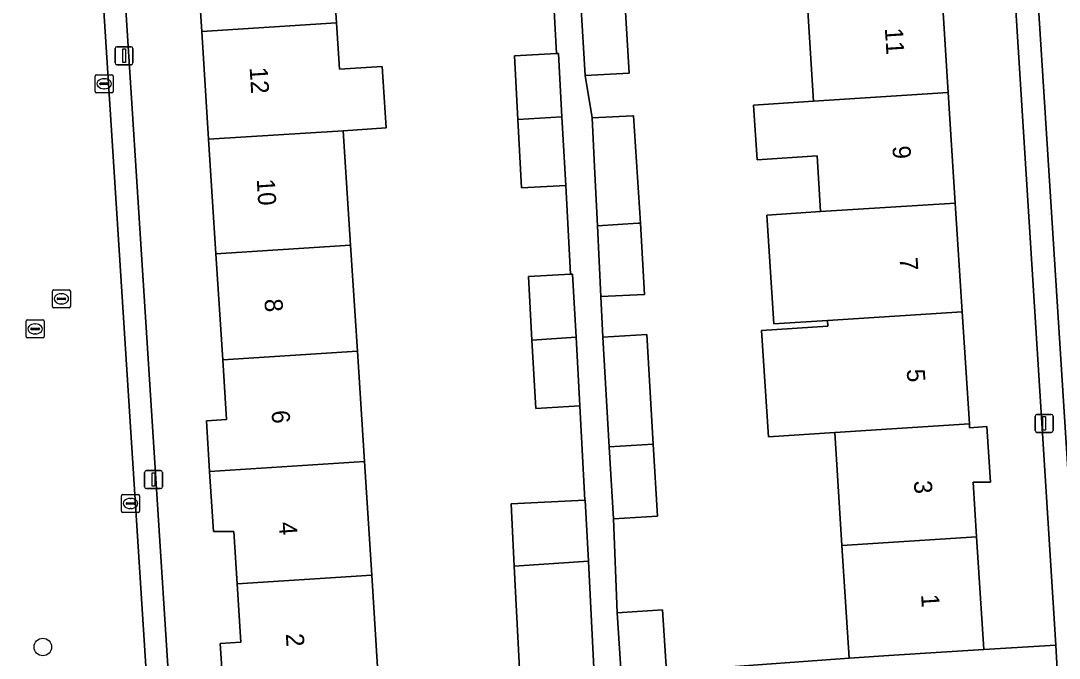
# Model space of a CAD drawing. Extents: x 159680 to 160786, y 387323 to 388340.
# Drawn here: x 160576.5 to 160634.1, y 387619.4 to 387654.7 of the extents above; entities that cross this region are included whole.
import ezdxf

# ---------------------------------------------------------------- set-up
doc = ezdxf.new("R2010")
doc.units = 0
for name, color, linetype in [('IMGEO_Boom', 7, 'Continuous'), ('IMGEO_Erf', 7, 'Continuous'), ('IMGEO_Kolk', 7, 'Continuous'), ('IMGEO_Lichtmast', 7, 'Continuous'), ('IMGEO_Pand', 7, 'Continuous'), ('IMGEO_Pand_nummerreeks', 7, 'Continuous'), ('IMGEO_Rijbaan_lokaal_open', 7, 'Continuous'), ('IMGEO_Rioolput', 7, 'Continuous'), ('IMGEO_Voetpad_open', 7, 'Continuous')]:
    doc.layers.add(name, color=color, linetype=linetype)

msp = doc.modelspace()

# ---------------------------------------------------------------- linework, layer by layer
at = {"layer": 'IMGEO_Boom'}
msp.add_circle((160577.74, 387619.98), 0.489, dxfattribs=at)
at = {"layer": 'IMGEO_Erf'}
for points in [[(160628.165, 387681.931), (160625.94, 387681.85), (160626.398, 387675.413), (160626.78, 387669.432), (160627.167, 387663.38), (160627.576, 387656.981), (160627.973, 387650.758), (160628.365, 387644.629), (160628.751, 387638.586), (160629.148, 387632.368), (160629.162, 387632.149), (160630.125, 387632.214), (160630.325, 387629.138), (160629.354, 387629.138), (160629.549, 387626.094), (160629.949, 387619.84), (160633.939, 387620.09), (160630.822, 387669.758)], [(160587.345, 387641.817), (160586.939, 387648.168), (160586.557, 387654.157), (160586.143, 387660.625), (160585.748, 387666.814), (160585.358, 387672.915), (160585.163, 387675.96), (160584.037, 387675.894), (160583.839, 387678.942), (160582.376, 387678.818)], [(160580.952, 387677.109), (160581.621, 387666.66), (160584.804, 387616.905), (160587.778, 387617.095), (160587.577, 387620.169), (160588.723, 387620.246), (160588.516, 387623.49), (160588.331, 387626.391), (160587.207, 387626.391), (160586.993, 387629.726), (160586.812, 387632.535), (160587.934, 387632.611), (160587.722, 387635.926), (160587.345, 387641.817)], [(160593.613, 387661.102), (160594.027, 387654.635), (160594.191, 387652.064), (160596.566, 387652.216), (160596.785, 387648.798), (160594.409, 387648.646), (160594.815, 387642.295), (160595.191, 387636.404), (160595.583, 387630.276), (160595.986, 387623.968), (160596.39, 387617.65)], [(160604.227, 387618.051), (160603.898, 387624.474), (160603.721, 387627.926), (160607.804, 387628.135), (160607.536, 387633.364), (160605.088, 387633.229), (160604.879, 387637.024), (160604.686, 387640.553), (160607.023, 387640.681), (160606.753, 387645.606), (160604.305, 387645.471), (160604.096, 387649.266), (160603.903, 387652.795), (160606.238, 387652.923), (160605.957, 387658.063)], [(160610.037, 387655.861), (160610.271, 387651.848), (160607.824, 387651.704), (160608.214, 387649.356), (160610.475, 387649.468), (160610.513, 387649.47), (160610.892, 387643.512), (160611.123, 387639.552), (160608.705, 387639.432), (160608.808, 387637.189), (160611.253, 387637.332), (160611.609, 387631.248), (160611.843, 387627.235), (160609.396, 387627.091), (160609.602, 387621.869), (160612.114, 387622.036), (160612.342, 387618.626), (160622.479, 387619.363), (160622.079, 387625.617), (160621.678, 387631.891), (160618.001, 387631.656), (160617.624, 387637.561), (160621.301, 387637.795), (160621.281, 387638.109), (160618.3, 387637.918), (160617.914, 387643.961), (160620.895, 387644.152), (160620.698, 387647.241), (160617.371, 387647.028), (160617.177, 387650.067), (160620.504, 387650.28), (160620.106, 387656.504)]]:
    msp.add_lwpolyline(points, dxfattribs=at)
at = {"layer": 'IMGEO_Kolk'}
for p, q in [((160580.718, 387651.751), (160581.57, 387651.751)), ((160580.643, 387650.825), (160580.643, 387651.677)), ((160580.902, 387651.245), (160580.902, 387651.257)), ((160581.34, 387651.208), (160580.942, 387651.208)), ((160580.945, 387651.294), (160581.343, 387651.294)), ((160581.131, 387651.531), (160581.156, 387651.531)), ((160581.386, 387651.257), (160581.386, 387651.245)), ((160581.644, 387651.677), (160581.644, 387650.825)), ((160581.57, 387650.751), (160580.718, 387650.751)), ((160581.154, 387650.971), (160581.129, 387650.971)), ((160582.103, 387627.522), (160582.103, 387628.374)), ((160582.178, 387628.448), (160583.03, 387628.448)), ((160582.591, 387628.228), (160582.616, 387628.228)), ((160583.104, 387628.374), (160583.104, 387627.522)), ((160582.362, 387627.942), (160582.362, 387627.954)), ((160582.8, 387627.905), (160582.402, 387627.905)), ((160582.405, 387627.991), (160582.803, 387627.991)), ((160582.614, 387627.668), (160582.589, 387627.668)), ((160582.846, 387627.954), (160582.846, 387627.942)), ((160583.03, 387627.448), (160582.178, 387627.448))]:
    msp.add_line(p, q, dxfattribs=at)
for points in [[(160580.718, 387651.751), (160581.57, 387651.751)], [(160580.643, 387650.825), (160580.643, 387651.677)], [(160581.644, 387651.677), (160581.644, 387650.825)], [(160581.57, 387650.751), (160580.718, 387650.751)], [(160582.103, 387627.522), (160582.103, 387628.374)], [(160582.178, 387628.448), (160583.03, 387628.448)], [(160583.104, 387628.374), (160583.104, 387627.522)], [(160583.03, 387627.448), (160582.178, 387627.448)]]:
    msp.add_lwpolyline(points, dxfattribs=at)
for centre, radius, start, end in [((160580.72, 387651.675), 0.0765, 91.55205, 178.44795), ((160580.72, 387651.675), 0.0765, 91.55205, 178.44795), ((160581.568, 387651.675), 0.0765, 1.55205, 88.44795), ((160581.568, 387651.675), 0.0765, 1.55205, 88.44795), ((160580.942, 387651.254), 0.0403, 85.87752, 175.75265), ((160580.939, 387651.244), 0.0366, 178.93798, 274.71019), ((160581.343, 387651.251), 0.043, 264.86636, 352.45326), ((160581.347, 387651.256), 0.0386, 1.73085, 96.63898), ((160580.72, 387650.827), 0.0765, 181.55205, 268.44795), ((160580.72, 387650.827), 0.0765, 181.55205, 268.44795), ((160581.568, 387650.827), 0.0765, 271.55205, 358.44795), ((160581.568, 387650.827), 0.0765, 271.55205, 358.44795), ((160582.18, 387628.372), 0.0765, 91.55205, 178.44795), ((160582.18, 387628.372), 0.0765, 91.55205, 178.44795), ((160583.028, 387628.372), 0.0765, 1.55205, 88.44795), ((160583.028, 387628.372), 0.0765, 1.55205, 88.44795), ((160582.18, 387627.524), 0.0765, 181.55205, 268.44795), ((160582.18, 387627.524), 0.0765, 181.55205, 268.44795), ((160582.402, 387627.951), 0.0403, 85.87752, 175.75265), ((160582.399, 387627.941), 0.0366, 178.93798, 274.71019), ((160582.803, 387627.948), 0.043, 264.86636, 352.45326), ((160582.807, 387627.953), 0.0386, 1.73085, 96.63898), ((160583.028, 387627.524), 0.0765, 271.55205, 358.44795), ((160583.028, 387627.524), 0.0765, 271.55205, 358.44795)]:
    msp.add_arc(centre, radius, start, end, dxfattribs=at)
for centre, major_axis, ratio, start_param, end_param in [((160581.13, 387651.251), (-0.387, 0.002), 0.722429, 4.712389, 7.853982), ((160581.155, 387651.251), (-0.39, 0.002), 0.717154, 1.570796, 4.712389), ((160582.59, 387627.948), (-0.387, 0.002), 0.722429, 4.712389, 7.853982), ((160582.615, 387627.948), (-0.39, 0.002), 0.717154, 1.570796, 4.712389)]:
    msp.add_ellipse(centre, major_axis=major_axis, ratio=ratio, start_param=start_param, end_param=end_param, dxfattribs=at)
at = {"layer": 'IMGEO_Lichtmast'}
for p, q in [((160581.749, 387652.407), (160581.749, 387653.207)), ((160581.749, 387653.207), (160581.749, 387652.407)), ((160581.849, 387653.307), (160582.639, 387653.307)), ((160582.639, 387653.307), (160581.849, 387653.307)), ((160582.739, 387653.207), (160582.739, 387652.407)), ((160582.739, 387652.407), (160582.739, 387653.207)), ((160582.639, 387652.307), (160581.849, 387652.307)), ((160581.849, 387652.307), (160582.639, 387652.307)), ((160632.8, 387631.997), (160632.8, 387632.797)), ((160632.8, 387632.797), (160632.8, 387631.997)), ((160632.9, 387632.897), (160633.69, 387632.897)), ((160633.69, 387632.897), (160632.9, 387632.897)), ((160633.79, 387632.797), (160633.79, 387631.997)), ((160633.79, 387631.997), (160633.79, 387632.797)), ((160633.69, 387631.897), (160632.9, 387631.897)), ((160632.9, 387631.897), (160633.69, 387631.897)), ((160583.383, 387628.876), (160583.383, 387629.676)), ((160583.383, 387629.676), (160583.383, 387628.876)), ((160583.483, 387629.776), (160584.273, 387629.776)), ((160584.273, 387629.776), (160583.483, 387629.776)), ((160584.373, 387629.676), (160584.373, 387628.876)), ((160584.373, 387628.876), (160584.373, 387629.676)), ((160584.273, 387628.776), (160583.483, 387628.776)), ((160583.483, 387628.776), (160584.273, 387628.776))]:
    msp.add_line(p, q, dxfattribs=at)
for points in [[(160582.169, 387653.182), (160582.319, 387653.182), (160582.319, 387652.432), (160582.169, 387652.432), (160582.169, 387653.182)], [(160633.22, 387632.772), (160633.37, 387632.772), (160633.37, 387632.022), (160633.22, 387632.022), (160633.22, 387632.772)], [(160583.803, 387629.651), (160583.953, 387629.651), (160583.953, 387628.901), (160583.803, 387628.901), (160583.803, 387629.651)]]:
    msp.add_lwpolyline(points, dxfattribs=at)
for centre, start, end in [((160581.849, 387653.207), 90, 180), ((160581.849, 387653.207), 90, 180), ((160582.639, 387653.207), 0, 90), ((160582.639, 387653.207), 360, 90), ((160581.849, 387652.407), 180, 270), ((160581.849, 387652.407), 180, 270), ((160582.639, 387652.407), 270, 0), ((160582.639, 387652.407), 270, 0), ((160632.9, 387632.797), 90, 180), ((160632.9, 387632.797), 90, 180), ((160633.69, 387632.797), 0, 90), ((160633.69, 387632.797), 360, 90), ((160632.9, 387631.997), 180, 270), ((160632.9, 387631.997), 180, 270), ((160633.69, 387631.997), 270, 0), ((160633.69, 387631.997), 270, 0), ((160583.483, 387629.676), 90, 180), ((160583.483, 387629.676), 90, 180), ((160584.273, 387629.676), 0, 90), ((160584.273, 387629.676), 360, 90), ((160583.483, 387628.876), 180, 270), ((160583.483, 387628.876), 180, 270), ((160584.273, 387628.876), 270, 0), ((160584.273, 387628.876), 270, 0)]:
    msp.add_arc(centre, 0.1, start, end, dxfattribs=at)
at = {"layer": 'IMGEO_Pand'}
for points in [[(160594.027, 387654.635), (160593.613, 387661.102), (160586.143, 387660.625), (160586.557, 387654.157)], [(160620.106, 387656.504), (160620.504, 387650.28), (160627.973, 387650.758), (160627.576, 387656.981)], [(160607.824, 387651.704), (160610.271, 387651.848), (160610.037, 387655.861), (160607.59, 387655.705)], [(160586.557, 387654.157), (160586.939, 387648.168), (160594.409, 387648.646), (160596.785, 387648.798), (160596.566, 387652.216), (160594.191, 387652.064), (160594.027, 387654.635)], [(160606.351, 387652.929), (160606.238, 387652.923), (160603.903, 387652.795), (160604.096, 387649.266), (160606.544, 387649.422)], [(160628.365, 387644.629), (160627.973, 387650.758), (160620.504, 387650.28), (160617.177, 387650.067), (160617.371, 387647.028), (160620.698, 387647.241), (160620.895, 387644.152)], [(160604.305, 387645.471), (160606.753, 387645.606), (160606.544, 387649.422), (160604.096, 387649.266)], [(160608.214, 387649.356), (160608.348, 387646.644), (160608.51, 387643.361), (160610.77, 387643.505), (160610.892, 387643.512), (160610.513, 387649.47), (160610.475, 387649.468)], [(160586.939, 387648.168), (160587.345, 387641.817), (160594.815, 387642.295), (160594.409, 387648.646)], [(160628.751, 387638.586), (160628.365, 387644.629), (160620.895, 387644.152), (160617.914, 387643.961), (160618.3, 387637.918), (160621.281, 387638.109)], [(160610.892, 387643.512), (160610.77, 387643.505), (160608.51, 387643.361), (160608.705, 387639.432), (160611.123, 387639.552)], [(160595.191, 387636.404), (160594.815, 387642.295), (160587.345, 387641.817), (160587.722, 387635.926)], [(160607.134, 387640.687), (160607.023, 387640.681), (160604.686, 387640.553), (160604.879, 387637.024), (160607.327, 387637.181)], [(160628.751, 387638.586), (160621.281, 387638.109), (160621.301, 387637.795), (160617.624, 387637.561), (160618.001, 387631.656), (160621.678, 387631.891), (160629.148, 387632.368)], [(160608.808, 387637.189), (160609.162, 387631.092), (160611.609, 387631.248), (160611.253, 387637.332)], [(160605.088, 387633.229), (160607.536, 387633.364), (160607.327, 387637.181), (160604.879, 387637.024)], [(160586.812, 387632.535), (160586.993, 387629.726), (160595.583, 387630.276), (160595.191, 387636.404), (160587.722, 387635.926), (160587.934, 387632.611)], [(160629.354, 387629.138), (160630.325, 387629.138), (160630.125, 387632.214), (160629.162, 387632.149), (160629.148, 387632.368), (160621.678, 387631.891), (160622.079, 387625.617), (160629.549, 387626.094)], [(160611.609, 387631.248), (160609.162, 387631.092), (160609.396, 387627.091), (160611.843, 387627.235)], [(160587.207, 387626.391), (160588.331, 387626.391), (160588.516, 387623.49), (160595.986, 387623.968), (160595.583, 387630.276), (160586.993, 387629.726)], [(160607.838, 387628.137), (160607.804, 387628.135), (160603.721, 387627.926), (160603.898, 387624.474), (160608.012, 387624.738)], [(160622.079, 387625.617), (160622.479, 387619.363), (160624.96, 387619.521), (160629.949, 387619.84), (160629.549, 387626.094)], [(160608.012, 387624.738), (160603.898, 387624.474), (160604.227, 387618.051), (160604.237, 387617.856), (160608.354, 387618.067)], [(160593.91, 387617.492), (160596.39, 387617.65), (160595.986, 387623.968), (160588.516, 387623.49), (160588.723, 387620.246), (160587.577, 387620.169), (160587.778, 387617.095), (160588.92, 387617.173)], [(160612.114, 387622.036), (160609.602, 387621.869), (160609.848, 387618.185), (160612.36, 387618.352), (160612.342, 387618.626)]]:
    msp.add_lwpolyline(points, close=True, dxfattribs=at)
at = {"layer": 'IMGEO_Rijbaan_lokaal_open'}
for points in [[(160643.823, 387670.536), (160637.968, 387670.144), (160632.073, 387669.758), (160635.335, 387618.481), (160641.475, 387618.87), (160647.054, 387619.27)], [(160580.403, 387666.582), (160573.726, 387666.064), (160568.477, 387665.736), (160571.854, 387613.359), (160575.823, 387613.619), (160577.027, 387613.615), (160584.076, 387614.055), (160584.01, 387615.178), (160583.702, 387615.16)], [(160581.621, 387666.66), (160580.403, 387666.582), (160583.702, 387615.16), (160584.01, 387615.178), (160584.911, 387615.23), (160584.804, 387616.905)]]:
    msp.add_lwpolyline(points, close=True, dxfattribs=at)
at = {"layer": 'IMGEO_Rioolput'}
for p, q in [((160578.267, 387638.884), (160578.267, 387639.736)), ((160578.342, 387639.81), (160579.194, 387639.81)), ((160579.268, 387639.736), (160579.268, 387638.884)), ((160578.526, 387639.304), (160578.526, 387639.316)), ((160578.964, 387639.267), (160578.566, 387639.267)), ((160578.569, 387639.353), (160578.967, 387639.353)), ((160578.778, 387639.03), (160578.753, 387639.03)), ((160578.755, 387639.59), (160578.78, 387639.59)), ((160579.01, 387639.316), (160579.01, 387639.304)), ((160579.194, 387638.81), (160578.342, 387638.81)), ((160576.812, 387637.215), (160576.812, 387638.067)), ((160576.887, 387638.141), (160577.739, 387638.141)), ((160577.3, 387637.921), (160577.325, 387637.921)), ((160577.813, 387638.067), (160577.813, 387637.215)), ((160577.071, 387637.635), (160577.071, 387637.647)), ((160577.509, 387637.598), (160577.111, 387637.598)), ((160577.114, 387637.684), (160577.512, 387637.684)), ((160577.323, 387637.361), (160577.298, 387637.361)), ((160577.555, 387637.647), (160577.555, 387637.635)), ((160577.739, 387637.141), (160576.887, 387637.141))]:
    msp.add_line(p, q, dxfattribs=at)
for points in [[(160578.267, 387638.884), (160578.267, 387639.736)], [(160578.342, 387639.81), (160579.194, 387639.81)], [(160579.268, 387639.736), (160579.268, 387638.884)], [(160579.194, 387638.81), (160578.342, 387638.81)], [(160576.812, 387637.215), (160576.812, 387638.067)], [(160576.887, 387638.141), (160577.739, 387638.141)], [(160577.813, 387638.067), (160577.813, 387637.215)], [(160577.739, 387637.141), (160576.887, 387637.141)]]:
    msp.add_lwpolyline(points, dxfattribs=at)
for centre, radius, start, end in [((160578.344, 387639.734), 0.0765, 91.55205, 178.44795), ((160578.344, 387639.734), 0.0765, 91.55205, 178.44795), ((160579.192, 387639.734), 0.0765, 1.55205, 88.44795), ((160579.192, 387639.734), 0.0765, 1.55205, 88.44795), ((160578.566, 387639.313), 0.0403, 85.87752, 175.75265), ((160578.563, 387639.303), 0.0366, 178.93798, 274.71019), ((160578.967, 387639.31), 0.043, 264.86636, 352.45326), ((160578.971, 387639.315), 0.0386, 1.73085, 96.63898), ((160578.344, 387638.886), 0.0765, 181.55205, 268.44795), ((160578.344, 387638.886), 0.0765, 181.55205, 268.44795), ((160579.192, 387638.886), 0.0765, 271.55205, 358.44795), ((160579.192, 387638.886), 0.0765, 271.55205, 358.44795), ((160576.889, 387638.065), 0.0765, 91.55205, 178.44795), ((160576.889, 387638.065), 0.0765, 91.55205, 178.44795), ((160577.737, 387638.065), 0.0765, 1.55205, 88.44795), ((160577.737, 387638.065), 0.0765, 1.55205, 88.44795), ((160577.111, 387637.644), 0.0403, 85.87752, 175.75265), ((160577.108, 387637.634), 0.0366, 178.93798, 274.71019), ((160577.512, 387637.641), 0.043, 264.86636, 352.45326), ((160577.516, 387637.646), 0.0386, 1.73085, 96.63898), ((160576.889, 387637.217), 0.0765, 181.55205, 268.44795), ((160576.889, 387637.217), 0.0765, 181.55205, 268.44795), ((160577.737, 387637.217), 0.0765, 271.55205, 358.44795), ((160577.737, 387637.217), 0.0765, 271.55205, 358.44795)]:
    msp.add_arc(centre, radius, start, end, dxfattribs=at)
for centre, major_axis, ratio, start_param, end_param in [((160578.754, 387639.31), (-0.387, 0.002), 0.722429, 4.712389, 7.853982), ((160578.779, 387639.31), (-0.39, 0.002), 0.717154, 1.570796, 4.712389), ((160577.299, 387637.641), (-0.387, 0.002), 0.722429, 4.712389, 7.853982), ((160577.324, 387637.641), (-0.39, 0.002), 0.717154, 1.570796, 4.712389)]:
    msp.add_ellipse(centre, major_axis=major_axis, ratio=ratio, start_param=start_param, end_param=end_param, dxfattribs=at)
at = {"layer": 'IMGEO_Voetpad_open'}
msp.add_lwpolyline([(160630.518, 387694.203), (160629.308, 387694.115), (160630.196, 387679.739), (160630.822, 387669.758), (160633.939, 387620.09), (160634.045, 387618.395), (160634.808, 387618.448), (160635.335, 387618.481), (160632.073, 387669.758)], close=True, dxfattribs=at)
for points in [[(160605.957, 387658.063), (160606.238, 387652.923), (160606.351, 387652.929), (160606.544, 387649.422), (160606.753, 387645.606), (160607.023, 387640.681), (160607.134, 387640.687), (160607.327, 387637.181), (160607.536, 387633.364), (160607.804, 387628.135), (160607.838, 387628.137), (160608.012, 387624.738), (160608.354, 387618.067)], [(160609.848, 387618.185), (160609.602, 387621.869), (160609.396, 387627.091), (160609.162, 387631.092), (160608.808, 387637.189), (160608.705, 387639.432), (160608.51, 387643.361), (160608.348, 387646.644), (160608.214, 387649.356), (160607.824, 387651.704), (160607.59, 387655.705)], [(160634.045, 387618.395), (160633.939, 387620.09), (160629.949, 387619.84), (160624.96, 387619.521), (160622.479, 387619.363), (160612.342, 387618.626)]]:
    msp.add_lwpolyline(points, dxfattribs=at)

# ---------------------------------------------------------------- texts
at = {"layer": 'IMGEO_Pand_nummerreeks'}
for s, rotation, p in [('11', 273.65618, (160624.458, 387654.327)), ('12', 273.65624, (160589.211, 387652.147)), ('9', 273.65618, (160624.876, 387647.786)), ('10', 273.65624, (160589.607, 387645.945)), ('7', 273.65618, (160625.272, 387641.59)), ('8', 273.65624, (160590.031, 387639.289)), ('5', 273.65526, (160625.669, 387635.395)), ('6', 273.65624, (160590.427, 387633.097)), ('3', 273.65618, (160626.064, 387629.199)), ('4', 273.65624, (160590.823, 387626.901)), ('1', 273.65618, (160626.467, 387622.889)), ('2', 273.65624, (160591.219, 387620.708))]:
    msp.add_text(s, height=1, rotation=rotation, dxfattribs=at).set_placement(p)

doc.saveas('drawing.dxf')
